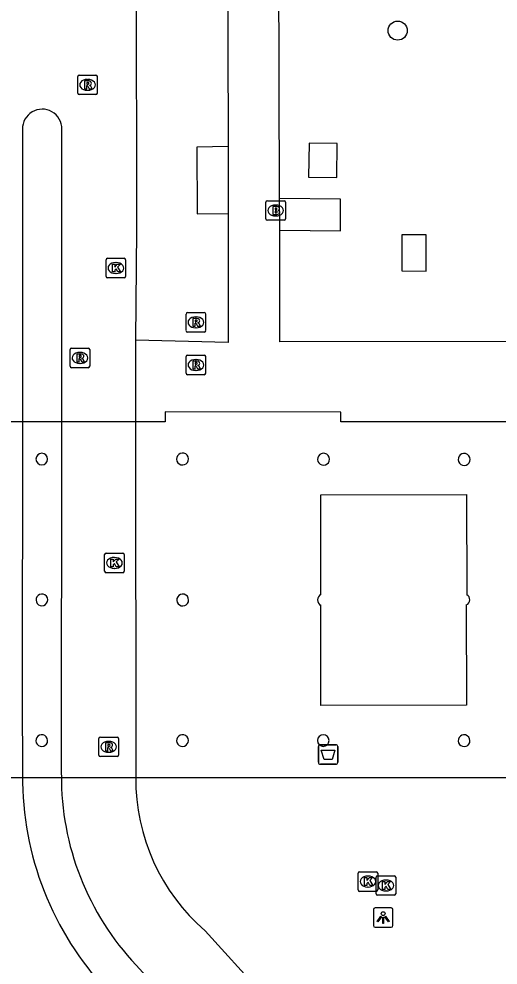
# Model space of a CAD drawing. Extents: x 161477 to 163040, y 383680 to 384868.
# Drawn here: x 162185.65 to 162210.15, y 384449.05 to 384497.44 of the extents above; entities that cross this region are included whole.
import ezdxf

# ---------------------------------------------------------------- set-up
doc = ezdxf.new("R2010")
doc.units = 0
for name, color, linetype in [('IMGEO_Afvalbak', 7, 'Continuous'), ('IMGEO_Boom', 7, 'Continuous'), ('IMGEO_Brandkraan', 7, 'Continuous'), ('IMGEO_Kolk', 7, 'Continuous'), ('IMGEO_Lichtpunt', 7, 'Continuous'), ('IMGEO_Pand', 7, 'Continuous'), ('IMGEO_Pand_overbouw', 7, 'Continuous'), ('IMGEO_Rijbaan_lokaal_open', 7, 'Continuous'), ('IMGEO_Rioolput', 7, 'Continuous'), ('IMGEO_Voetpad_gesloten', 7, 'Continuous'), ('IMGEO_Voetpad_open', 7, 'Continuous')]:
    doc.layers.add(name, color=color, linetype=linetype)

msp = doc.modelspace()

# ---------------------------------------------------------------- linework, layer by layer
at = {"layer": 'IMGEO_Afvalbak'}
for p, q in [((162200.965, 384459.42), (162200.965, 384460.22)), ((162200.965, 384460.22), (162200.965, 384459.42)), ((162201.065, 384460.32), (162201.855, 384460.32)), ((162201.855, 384460.32), (162201.065, 384460.32)), ((162201.955, 384460.22), (162201.955, 384459.42)), ((162201.955, 384459.42), (162201.955, 384460.22)), ((162201.855, 384459.32), (162201.065, 384459.32)), ((162201.065, 384459.32), (162201.855, 384459.32))]:
    msp.add_line(p, q, dxfattribs=at)
msp.add_lwpolyline([(162201.108, 384460.034), (162201.812, 384460.034), (162201.663, 384459.564), (162201.257, 384459.564), (162201.108, 384460.034)], dxfattribs=at)
for centre, start, end in [((162201.065, 384460.22), 90, 180), ((162201.065, 384460.22), 90, 180), ((162201.855, 384460.22), 0, 90), ((162201.855, 384460.22), 360, 90), ((162201.065, 384459.42), 180, 270), ((162201.065, 384459.42), 180, 270), ((162201.855, 384459.42), 270, 0), ((162201.855, 384459.42), 270, 0)]:
    msp.add_arc(centre, 0.1, start, end, dxfattribs=at)
at = {"layer": 'IMGEO_Boom'}
msp.add_circle((162205.02, 384496.84), 0.489, dxfattribs=at)
at = {"layer": 'IMGEO_Brandkraan'}
for p, q in [((162198.354, 384488.14), (162199.206, 384488.14)), ((162198.279, 384487.214), (162198.279, 384488.066)), ((162198.767, 384487.92), (162198.792, 384487.92)), ((162199.28, 384488.066), (162199.28, 384487.214)), ((162199.206, 384487.14), (162198.354, 384487.14)), ((162198.79, 384487.36), (162198.765, 384487.36))]:
    msp.add_line(p, q, dxfattribs=at)
for points in [[(162198.354, 384488.14), (162199.206, 384488.14)], [(162198.279, 384487.214), (162198.279, 384488.066)], [(162198.627, 384487.84), (162198.627, 384487.44), (162198.84, 384487.44)], [(162198.858, 384487.84), (162198.627, 384487.84)], [(162198.806, 384487.759), (162198.752, 384487.759), (162198.752, 384487.683)], [(162198.752, 384487.683), (162198.805, 384487.683)], [(162199.28, 384488.066), (162199.28, 384487.214)], [(162199.206, 384487.14), (162198.354, 384487.14)], [(162198.814, 384487.607), (162198.752, 384487.607), (162198.752, 384487.526)], [(162198.752, 384487.526), (162198.814, 384487.526)]]:
    msp.add_lwpolyline(points, dxfattribs=at)
for centre, radius, start, end in [((162198.356, 384488.064), 0.0765, 91.552, 178.448), ((162198.356, 384488.064), 0.0765, 91.552, 178.448), ((162199.204, 384488.064), 0.0765, 1.552, 88.448), ((162199.204, 384488.064), 0.0765, 1.552, 88.448), ((162198.807, 384487.721), 0.0379, 267.8285, 90.9355), ((162198.862, 384487.695), 0.145, 59.4692, 91.5367), ((162198.887, 384487.742), 0.0922, 285.5137, 58.1501), ((162198.892, 384487.55), 0.105, 301.3115, 78.989), ((162198.356, 384487.216), 0.0765, 181.552, 268.448), ((162198.356, 384487.216), 0.0765, 181.552, 268.448), ((162198.815, 384487.566), 0.0404, 269.8759, 90.5077), ((162198.846, 384487.691), 0.251, 268.6676, 293.5347), ((162199.204, 384487.216), 0.0765, 271.552, 358.448), ((162199.204, 384487.216), 0.0765, 271.552, 358.448)]:
    msp.add_arc(centre, radius, start, end, dxfattribs=at)
for centre, major_axis, ratio, start_param, end_param in [((162198.766, 384487.64), (-0.387, 0.002), 0.722429, 4.712389, 7.853982), ((162198.791, 384487.64), (-0.39, 0.002), 0.717154, 1.570796, 4.712389)]:
    msp.add_ellipse(centre, major_axis=major_axis, ratio=ratio, start_param=start_param, end_param=end_param, dxfattribs=at)
at = {"layer": 'IMGEO_Kolk'}
for p, q in [((162190.182, 384485.197), (162191.034, 384485.197)), ((162190.107, 384484.271), (162190.107, 384485.123)), ((162190.595, 384484.977), (162190.62, 384484.977)), ((162191.108, 384485.123), (162191.108, 384484.271)), ((162190.618, 384484.417), (162190.593, 384484.417)), ((162191.034, 384484.197), (162190.182, 384484.197)), ((162190.033, 384469.189), (162190.033, 384470.041)), ((162190.108, 384470.115), (162190.96, 384470.115)), ((162190.521, 384469.895), (162190.546, 384469.895)), ((162191.034, 384470.041), (162191.034, 384469.189)), ((162190.544, 384469.335), (162190.519, 384469.335)), ((162190.96, 384469.115), (162190.108, 384469.115)), ((162202.997, 384452.894), (162202.997, 384453.746)), ((162203.072, 384453.82), (162203.924, 384453.82)), ((162203.998, 384453.746), (162203.998, 384452.894)), ((162203.485, 384453.6), (162203.51, 384453.6)), ((162203.92, 384452.692), (162203.92, 384453.544)), ((162203.995, 384453.618), (162204.847, 384453.618)), ((162204.408, 384453.398), (162204.433, 384453.398)), ((162204.921, 384453.544), (162204.921, 384452.692)), ((162203.924, 384452.82), (162203.072, 384452.82)), ((162203.508, 384453.04), (162203.483, 384453.04)), ((162204.431, 384452.838), (162204.406, 384452.838)), ((162204.847, 384452.618), (162203.995, 384452.618))]:
    msp.add_line(p, q, dxfattribs=at)
for points in [[(162190.182, 384485.197), (162191.034, 384485.197)], [(162190.107, 384484.271), (162190.107, 384485.123)], [(162190.428, 384484.897), (162190.551, 384484.897), (162190.551, 384484.746), (162190.681, 384484.897), (162190.845, 384484.897), (162190.699, 384484.746), (162190.852, 384484.497), (162190.7, 384484.497), (162190.615, 384484.661), (162190.551, 384484.594), (162190.551, 384484.497), (162190.428, 384484.497), (162190.428, 384484.897)], [(162191.108, 384485.123), (162191.108, 384484.271)], [(162191.034, 384484.197), (162190.182, 384484.197)], [(162190.033, 384469.189), (162190.033, 384470.041)], [(162190.108, 384470.115), (162190.96, 384470.115)], [(162190.354, 384469.815), (162190.477, 384469.815), (162190.477, 384469.664), (162190.607, 384469.815), (162190.771, 384469.815), (162190.625, 384469.664), (162190.778, 384469.415), (162190.626, 384469.415), (162190.541, 384469.579), (162190.477, 384469.512), (162190.477, 384469.415), (162190.354, 384469.415), (162190.354, 384469.815)], [(162191.034, 384470.041), (162191.034, 384469.189)], [(162190.96, 384469.115), (162190.108, 384469.115)], [(162202.997, 384452.894), (162202.997, 384453.746)], [(162203.072, 384453.82), (162203.924, 384453.82)], [(162203.998, 384453.746), (162203.998, 384452.894)], [(162203.318, 384453.52), (162203.441, 384453.52), (162203.441, 384453.369), (162203.571, 384453.52), (162203.735, 384453.52), (162203.589, 384453.369), (162203.742, 384453.12), (162203.59, 384453.12), (162203.505, 384453.284), (162203.441, 384453.217), (162203.441, 384453.12), (162203.318, 384453.12), (162203.318, 384453.52)], [(162203.92, 384452.692), (162203.92, 384453.544)], [(162203.995, 384453.618), (162204.847, 384453.618)], [(162204.241, 384453.318), (162204.364, 384453.318), (162204.364, 384453.167), (162204.494, 384453.318), (162204.658, 384453.318), (162204.512, 384453.167), (162204.665, 384452.918), (162204.513, 384452.918), (162204.428, 384453.082), (162204.364, 384453.015), (162204.364, 384452.918), (162204.241, 384452.918), (162204.241, 384453.318)], [(162204.921, 384453.544), (162204.921, 384452.692)], [(162203.924, 384452.82), (162203.072, 384452.82)], [(162204.847, 384452.618), (162203.995, 384452.618)]]:
    msp.add_lwpolyline(points, dxfattribs=at)
for centre, start, end in [((162190.184, 384485.121), 91.552, 178.448), ((162190.184, 384485.121), 91.552, 178.448), ((162191.032, 384485.121), 1.552, 88.448), ((162191.032, 384485.121), 1.552, 88.448), ((162190.184, 384484.273), 181.552, 268.448), ((162190.184, 384484.273), 181.552, 268.448), ((162191.032, 384484.273), 271.552, 358.448), ((162191.032, 384484.273), 271.552, 358.448), ((162190.11, 384470.039), 91.552, 178.448), ((162190.11, 384470.039), 91.552, 178.448), ((162190.958, 384470.039), 1.552, 88.448), ((162190.958, 384470.039), 1.552, 88.448), ((162190.11, 384469.191), 181.552, 268.448), ((162190.11, 384469.191), 181.552, 268.448), ((162190.958, 384469.191), 271.552, 358.448), ((162190.958, 384469.191), 271.552, 358.448), ((162203.074, 384453.744), 91.552, 178.448), ((162203.074, 384453.744), 91.552, 178.448), ((162203.922, 384453.744), 1.552, 88.448), ((162203.922, 384453.744), 1.552, 88.448), ((162203.997, 384453.542), 91.552, 178.448), ((162203.997, 384453.542), 91.552, 178.448), ((162204.845, 384453.542), 1.552, 88.448), ((162204.845, 384453.542), 1.552, 88.448), ((162203.074, 384452.896), 181.552, 268.448), ((162203.074, 384452.896), 181.552, 268.448), ((162203.922, 384452.896), 271.552, 358.448), ((162203.922, 384452.896), 271.552, 358.448), ((162203.997, 384452.694), 181.552, 268.448), ((162203.997, 384452.694), 181.552, 268.448), ((162204.845, 384452.694), 271.552, 358.448), ((162204.845, 384452.694), 271.552, 358.448)]:
    msp.add_arc(centre, 0.0765, start, end, dxfattribs=at)
for centre, major_axis, ratio, start_param, end_param in [((162190.594, 384484.697), (-0.387, 0.002), 0.722429, 4.712389, 7.853982), ((162190.619, 384484.697), (-0.39, 0.002), 0.717154, 1.570796, 4.712389), ((162190.52, 384469.615), (-0.387, 0.002), 0.722429, 4.712389, 7.853982), ((162190.545, 384469.615), (-0.39, 0.002), 0.717154, 1.570796, 4.712389), ((162203.484, 384453.32), (-0.387, 0.002), 0.722429, 4.712389, 7.853982), ((162203.509, 384453.32), (-0.39, 0.002), 0.717154, 1.570796, 4.712389), ((162204.407, 384453.118), (-0.387, 0.002), 0.722429, 4.712389, 7.853982), ((162204.432, 384453.118), (-0.39, 0.002), 0.717154, 1.570796, 4.712389)]:
    msp.add_ellipse(centre, major_axis=major_axis, ratio=ratio, start_param=start_param, end_param=end_param, dxfattribs=at)
at = {"layer": 'IMGEO_Lichtpunt'}
for p, q in [((162203.777, 384451.883), (162203.777, 384451.076)), ((162203.777, 384451.883), (162203.777, 384451.076)), ((162204.679, 384451.978), (162203.871, 384451.978)), ((162204.679, 384451.978), (162203.871, 384451.978)), ((162204.773, 384451.076), (162204.773, 384451.883)), ((162204.773, 384451.076), (162204.773, 384451.883)), ((162203.871, 384450.982), (162204.679, 384450.982)), ((162203.871, 384450.982), (162204.679, 384450.982))]:
    msp.add_line(p, q, dxfattribs=at)
for points in [[(162204.151, 384451.547), (162204.19, 384451.519), (162204.002, 384451.257), (162203.964, 384451.284), (162204.151, 384451.547)], [(162204.253, 384451.499), (162204.3, 384451.499), (162204.3, 384451.177), (162204.253, 384451.177), (162204.253, 384451.499)], [(162204.363, 384451.519), (162204.401, 384451.546), (162204.588, 384451.284), (162204.549, 384451.256), (162204.363, 384451.519)]]:
    msp.add_lwpolyline(points, dxfattribs=at)
msp.add_circle((162204.276, 384451.681), 0.0994, dxfattribs=at)
for centre, start, end in [((162203.871, 384451.883), 90, 180), ((162203.871, 384451.883), 90, 180), ((162204.679, 384451.883), 0, 90), ((162204.679, 384451.883), 0, 90), ((162203.871, 384451.076), 180, 270), ((162203.871, 384451.076), 180, 270), ((162204.679, 384451.076), 270, 0), ((162204.679, 384451.076), 270, 360)]:
    msp.add_arc(centre, 0.0946, start, end, dxfattribs=at)
at = {"layer": 'IMGEO_Pand'}
for points in [[(162201.093, 384467.997), (162201.089, 384469.835), (162201.093, 384470.62), (162201.094, 384473.106), (162208.545, 384473.117)], [(162208.545, 384473.117), (162208.552, 384467.987)], [(162208.528, 384467.47), (162208.539, 384462.34), (162201.09, 384462.326), (162201.092, 384463.513), (162201.09, 384464.825), (162201.093, 384465.607), (162201.091, 384466.916), (162201.093, 384467.447)]]:
    msp.add_lwpolyline(points, dxfattribs=at)
for centre, radius, start, end in [((162186.821, 384474.927), 0.299, 89.904, 359.904), ((162186.82, 384474.926), 0.299, 359.9506, 89.8574), ((162194.019, 384474.932), 0.305, 77.1926, 359.9857), ((162194.02, 384474.933), 0.303, 359.7803, 77.3981), ((162201.228, 384474.919), 0.305, 77.1176, 0.0607), ((162201.23, 384474.92), 0.303, 359.7803, 77.3981), ((162208.418, 384474.91), 0.305, 77.1926, 359.9857), ((162208.42, 384474.911), 0.303, 359.7803, 77.3981), ((162186.823, 384467.727), 0.299, 77.0512, 359.8845), ((162186.821, 384467.725), 0.301, 0.135, 76.8007), ((162194.027, 384467.719), 0.303, 77.1064, 359.9759), ((162194.028, 384467.72), 0.302, 359.8874, 77.1949), ((162201.236, 384467.722), 0.31, 117.4617, 242.5383), ((162208.423, 384467.734), 0.284, 291.618, 63.0663), ((162186.817, 384460.529), 0.301, 77.1387, 0.0854), ((162186.816, 384460.527), 0.302, 0.3021, 76.9221), ((162194.014, 384460.532), 0.301, 77.2147, 0.0094), ((162194.015, 384460.532), 0.3, 359.9618, 77.2624), ((162201.215, 384460.531), 0.298, 90, 0), ((162201.214, 384460.53), 0.299, 0.1427, 89.8573), ((162208.417, 384460.524), 0.299, 77.2479, 0.3122), ((162208.418, 384460.525), 0.298, 0.2295, 77.3306)]:
    msp.add_arc(centre, radius, start, end, dxfattribs=at)
at = {"layer": 'IMGEO_Pand_overbouw'}
for points in [[(162202.106, 384477.334), (162193.126, 384477.34), (162193.123, 384476.836), (162177.24, 384476.829), (162176.932, 384476.52), (162176.934, 384475.59), (162175.962, 384475.593), (162175.972, 384473.136), (162179.767, 384473.141), (162179.771, 384468.009)], [(162177.212, 384458.635), (162210.812, 384458.635), (162211.119, 384458.941), (162211.118, 384459.864), (162215.959, 384459.845), (162217.617, 384461.449), (162217.685, 384461.581), (162217.626, 384461.865), (162216.208, 384461.867), (162216.193, 384461.138), (162212.072, 384461.138), (162212.086, 384475.584), (162211.138, 384475.576), (162211.122, 384476.535), (162210.816, 384476.831), (162202.111, 384476.834), (162202.106, 384477.334)], [(162201.093, 384467.997), (162201.094, 384473.106), (162208.545, 384473.117)], [(162208.545, 384473.117), (162208.552, 384467.987)], [(162208.528, 384467.47), (162208.539, 384462.34), (162201.09, 384462.326), (162201.093, 384467.447)]]:
    msp.add_lwpolyline(points, dxfattribs=at)
for centre, radius, start, end in [((162201.237, 384467.722), 0.31, 117.5889, 242.4111), ((162208.423, 384467.734), 0.284, 291.618, 63.0663)]:
    msp.add_arc(centre, radius, start, end, dxfattribs=at)
at = {"layer": 'IMGEO_Rijbaan_lokaal_open'}
for points in [[(162191.652, 384501.879), (162191.653, 384500), (162191.664, 384486.643), (162191.62, 384481.004)], [(162185.833, 384491.796), (162185.825, 384476.833), (162185.817, 384462.772), (162185.831, 384458.765)], [(162187.823, 384458.77), (162187.837, 384476.834), (162187.848, 384491.809)], [(162191.62, 384481.004), (162191.615, 384478.492), (162191.616, 384476.835), (162191.623, 384458.634)], [(162195.17, 384450.807), (162212.249, 384431.988), (162213.257, 384430.886)], [(162199.741, 384440.153), (162191.642, 384449.049)]]:
    msp.add_lwpolyline(points, dxfattribs=at)
for centre, radius, start, end in [((162186.84, 384491.814), 1.008, 359.6913, 181.048), ((162201.79, 384458.668), 15.959, 179.651, 223.2097), ((162201.85, 384458.67), 14.028, 179.5923, 223.3035), ((162201.885, 384458.567), 10.263, 179.6283, 229.1294), ((162204.001, 384459.978), 22.305, 205.7839, 220.7074)]:
    msp.add_arc(centre, radius, start, end, dxfattribs=at)
at = {"layer": 'IMGEO_Rioolput'}
for p, q in [((162188.659, 384493.639), (162188.659, 384494.491)), ((162188.734, 384494.565), (162189.586, 384494.565)), ((162189.66, 384494.491), (162189.66, 384493.639)), ((162189.147, 384494.345), (162189.172, 384494.345)), ((162189.586, 384493.565), (162188.734, 384493.565)), ((162189.17, 384493.785), (162189.145, 384493.785)), ((162194.199, 384481.494), (162194.199, 384482.346)), ((162194.274, 384482.42), (162195.126, 384482.42)), ((162195.2, 384482.346), (162195.2, 384481.494)), ((162194.687, 384482.2), (162194.712, 384482.2)), ((162195.126, 384481.42), (162194.274, 384481.42)), ((162194.71, 384481.64), (162194.685, 384481.64)), ((162188.269, 384479.674), (162188.269, 384480.526)), ((162188.344, 384480.6), (162189.196, 384480.6)), ((162188.757, 384480.38), (162188.782, 384480.38)), ((162189.27, 384480.526), (162189.27, 384479.674)), ((162194.199, 384479.314), (162194.199, 384480.166)), ((162194.274, 384480.24), (162195.126, 384480.24)), ((162194.687, 384480.02), (162194.712, 384480.02)), ((162195.2, 384480.166), (162195.2, 384479.314)), ((162189.196, 384479.6), (162188.344, 384479.6)), ((162188.78, 384479.82), (162188.755, 384479.82)), ((162194.71, 384479.46), (162194.685, 384479.46)), ((162195.126, 384479.24), (162194.274, 384479.24)), ((162189.739, 384459.784), (162189.739, 384460.636)), ((162189.814, 384460.71), (162190.666, 384460.71)), ((162190.74, 384460.636), (162190.74, 384459.784)), ((162190.227, 384460.49), (162190.252, 384460.49)), ((162190.666, 384459.71), (162189.814, 384459.71)), ((162190.25, 384459.93), (162190.225, 384459.93))]:
    msp.add_line(p, q, dxfattribs=at)
for points in [[(162188.659, 384493.639), (162188.659, 384494.491)], [(162188.734, 384494.565), (162189.586, 384494.565)], [(162189.66, 384494.491), (162189.66, 384493.639)], [(162189.248, 384494.263), (162188.996, 384494.265), (162188.996, 384493.865)], [(162188.996, 384493.865), (162189.12, 384493.865), (162189.12, 384494.027), (162189.131, 384494.027)], [(162189.174, 384494.184), (162189.12, 384494.184), (162189.12, 384494.103)], [(162189.12, 384494.103), (162189.172, 384494.103)], [(162189.178, 384493.998), (162189.249, 384493.865), (162189.389, 384493.865), (162189.324, 384493.991)], [(162189.586, 384493.565), (162188.734, 384493.565)], [(162194.199, 384481.494), (162194.199, 384482.346)], [(162194.274, 384482.42), (162195.126, 384482.42)], [(162195.2, 384482.346), (162195.2, 384481.494)], [(162194.788, 384482.118), (162194.536, 384482.12), (162194.536, 384481.72)], [(162194.536, 384481.72), (162194.66, 384481.72), (162194.66, 384481.882), (162194.671, 384481.882)], [(162194.714, 384482.039), (162194.66, 384482.039), (162194.66, 384481.958)], [(162194.66, 384481.958), (162194.712, 384481.958)], [(162194.718, 384481.853), (162194.789, 384481.72), (162194.929, 384481.72), (162194.864, 384481.846)], [(162195.126, 384481.42), (162194.274, 384481.42)], [(162188.269, 384479.674), (162188.269, 384480.526)], [(162188.344, 384480.6), (162189.196, 384480.6)], [(162189.27, 384480.526), (162189.27, 384479.674)], [(162188.858, 384480.298), (162188.606, 384480.3), (162188.606, 384479.9)], [(162188.606, 384479.9), (162188.73, 384479.9), (162188.73, 384480.062), (162188.741, 384480.062)], [(162188.784, 384480.219), (162188.73, 384480.219), (162188.73, 384480.138)], [(162188.73, 384480.138), (162188.782, 384480.138)], [(162188.788, 384480.033), (162188.859, 384479.9), (162188.999, 384479.9), (162188.934, 384480.026)], [(162194.199, 384479.314), (162194.199, 384480.166)], [(162194.274, 384480.24), (162195.126, 384480.24)], [(162194.788, 384479.938), (162194.536, 384479.94), (162194.536, 384479.54)], [(162195.2, 384480.166), (162195.2, 384479.314)], [(162189.196, 384479.6), (162188.344, 384479.6)], [(162194.536, 384479.54), (162194.66, 384479.54), (162194.66, 384479.702), (162194.671, 384479.702)], [(162194.714, 384479.859), (162194.66, 384479.859), (162194.66, 384479.778)], [(162194.66, 384479.778), (162194.712, 384479.778)], [(162194.718, 384479.673), (162194.789, 384479.54), (162194.929, 384479.54), (162194.864, 384479.666)], [(162195.126, 384479.24), (162194.274, 384479.24)], [(162189.739, 384459.784), (162189.739, 384460.636)], [(162189.814, 384460.71), (162190.666, 384460.71)], [(162190.74, 384460.636), (162190.74, 384459.784)], [(162190.328, 384460.408), (162190.076, 384460.41), (162190.076, 384460.01)], [(162190.076, 384460.01), (162190.2, 384460.01), (162190.2, 384460.172), (162190.211, 384460.172)], [(162190.254, 384460.329), (162190.2, 384460.329), (162190.2, 384460.248)], [(162190.2, 384460.248), (162190.252, 384460.248)], [(162190.258, 384460.143), (162190.329, 384460.01), (162190.469, 384460.01), (162190.404, 384460.136)], [(162190.666, 384459.71), (162189.814, 384459.71)]]:
    msp.add_lwpolyline(points, dxfattribs=at)
for centre, radius, start, end in [((162188.736, 384494.489), 0.0765, 91.552, 178.448), ((162188.736, 384494.489), 0.0765, 91.552, 178.448), ((162189.584, 384494.489), 0.0765, 1.552, 88.448), ((162189.584, 384494.489), 0.0765, 1.552, 88.448), ((162189.13, 384493.974), 0.0533, 26.0293, 88.6989), ((162189.156, 384494.292), 0.19, 274.7715, 282.9687), ((162189.18, 384494.088), 0.0964, 77.0061, 93.1865), ((162189.194, 384494.145), 0.0378, 276.6634, 79.6772), ((162189.247, 384494.153), 0.109, 350.3612, 89.416), ((162189.245, 384494.153), 0.112, 277.5842, 350.9817), ((162189.229, 384493.938), 0.108, 29.5134, 73.7905), ((162188.736, 384493.641), 0.0765, 181.552, 268.448), ((162188.736, 384493.641), 0.0765, 181.552, 268.448), ((162189.584, 384493.641), 0.0765, 271.552, 358.448), ((162189.584, 384493.641), 0.0765, 271.552, 358.448), ((162194.276, 384482.344), 0.0765, 91.552, 178.448), ((162194.276, 384482.344), 0.0765, 91.552, 178.448), ((162195.124, 384482.344), 0.0765, 1.552, 88.448), ((162195.124, 384482.344), 0.0765, 1.552, 88.448), ((162194.67, 384481.829), 0.0533, 26.0293, 88.6989), ((162194.696, 384482.147), 0.19, 274.7715, 282.9687), ((162194.72, 384481.943), 0.0964, 77.0061, 93.1865), ((162194.734, 384482), 0.0378, 276.6634, 79.6772), ((162194.787, 384482.008), 0.109, 350.3612, 89.416), ((162194.785, 384482.008), 0.112, 277.5842, 350.9817), ((162194.769, 384481.793), 0.108, 29.5134, 73.7905), ((162194.276, 384481.496), 0.0765, 181.552, 268.448), ((162194.276, 384481.496), 0.0765, 181.552, 268.448), ((162195.124, 384481.496), 0.0765, 271.552, 358.448), ((162195.124, 384481.496), 0.0765, 271.552, 358.448), ((162188.346, 384480.524), 0.0765, 91.552, 178.448), ((162188.346, 384480.524), 0.0765, 91.552, 178.448), ((162189.194, 384480.524), 0.0765, 1.552, 88.448), ((162189.194, 384480.524), 0.0765, 1.552, 88.448), ((162188.74, 384480.009), 0.0533, 26.0293, 88.6989), ((162188.766, 384480.327), 0.19, 274.7715, 282.9687), ((162188.79, 384480.123), 0.0964, 77.0061, 93.1865), ((162188.804, 384480.18), 0.0378, 276.6634, 79.6772), ((162188.857, 384480.188), 0.109, 350.3612, 89.416), ((162188.855, 384480.188), 0.112, 277.5842, 350.9817), ((162188.839, 384479.973), 0.108, 29.5134, 73.7905), ((162194.276, 384480.164), 0.0765, 91.552, 178.448), ((162194.276, 384480.164), 0.0765, 91.552, 178.448), ((162194.787, 384479.828), 0.109, 350.3612, 89.416), ((162195.124, 384480.164), 0.0765, 1.552, 88.448), ((162195.124, 384480.164), 0.0765, 1.552, 88.448), ((162188.346, 384479.676), 0.0765, 181.552, 268.448), ((162188.346, 384479.676), 0.0765, 181.552, 268.448), ((162189.194, 384479.676), 0.0765, 271.552, 358.448), ((162189.194, 384479.676), 0.0765, 271.552, 358.448), ((162194.67, 384479.649), 0.0533, 26.0293, 88.6989), ((162194.696, 384479.967), 0.19, 274.7715, 282.9687), ((162194.72, 384479.763), 0.0964, 77.0061, 93.1865), ((162194.734, 384479.82), 0.0378, 276.6634, 79.6772), ((162194.785, 384479.828), 0.112, 277.5842, 350.9817), ((162194.769, 384479.613), 0.108, 29.5134, 73.7905), ((162194.276, 384479.316), 0.0765, 181.552, 268.448), ((162194.276, 384479.316), 0.0765, 181.552, 268.448), ((162195.124, 384479.316), 0.0765, 271.552, 358.448), ((162195.124, 384479.316), 0.0765, 271.552, 358.448), ((162189.816, 384460.634), 0.0765, 91.552, 178.448), ((162189.816, 384460.634), 0.0765, 91.552, 178.448), ((162190.664, 384460.634), 0.0765, 1.552, 88.448), ((162190.664, 384460.634), 0.0765, 1.552, 88.448), ((162190.21, 384460.119), 0.0533, 26.0293, 88.6989), ((162190.236, 384460.437), 0.19, 274.7715, 282.9687), ((162190.26, 384460.233), 0.0964, 77.0061, 93.1865), ((162190.274, 384460.29), 0.0378, 276.6634, 79.6772), ((162190.327, 384460.298), 0.109, 350.3612, 89.416), ((162190.325, 384460.298), 0.112, 277.5842, 350.9817), ((162190.309, 384460.083), 0.108, 29.5134, 73.7905), ((162189.816, 384459.786), 0.0765, 181.552, 268.448), ((162189.816, 384459.786), 0.0765, 181.552, 268.448), ((162190.664, 384459.786), 0.0765, 271.552, 358.448), ((162190.664, 384459.786), 0.0765, 271.552, 358.448)]:
    msp.add_arc(centre, radius, start, end, dxfattribs=at)
for centre, major_axis, ratio, start_param, end_param in [((162189.146, 384494.065), (-0.387, 0.002), 0.722429, 4.712389, 7.853982), ((162189.171, 384494.065), (-0.39, 0.002), 0.717154, 1.570796, 4.712389), ((162194.686, 384481.92), (-0.387, 0.002), 0.722429, 4.712389, 7.853982), ((162194.711, 384481.92), (-0.39, 0.002), 0.717154, 1.570796, 4.712389), ((162188.756, 384480.1), (-0.387, 0.002), 0.722429, 4.712389, 7.853982), ((162188.781, 384480.1), (-0.39, 0.002), 0.717154, 1.570796, 4.712389), ((162194.686, 384479.74), (-0.387, 0.002), 0.722429, 4.712389, 7.853982), ((162194.711, 384479.74), (-0.39, 0.002), 0.717154, 1.570796, 4.712389), ((162190.226, 384460.21), (-0.387, 0.002), 0.722429, 4.712389, 7.853982), ((162190.251, 384460.21), (-0.39, 0.002), 0.717154, 1.570796, 4.712389)]:
    msp.add_ellipse(centre, major_axis=major_axis, ratio=ratio, start_param=start_param, end_param=end_param, dxfattribs=at)
at = {"layer": 'IMGEO_Voetpad_gesloten'}
for points in [[(162201.93, 384491.062), (162200.49, 384491.082), (162200.466, 384489.352), (162201.906, 384489.332), (162201.93, 384491.062)], [(162206.472, 384486.393), (162205.232, 384486.395), (162205.229, 384484.547), (162206.469, 384484.545), (162206.472, 384486.393)]]:
    msp.add_lwpolyline(points, dxfattribs=at)
at = {"layer": 'IMGEO_Voetpad_open'}
for points in [[(162198.983, 384488.261), (162198.882, 384518.283), (162206.457, 384518.291)], [(162196.311, 384501.849), (162196.344, 384490.911)], [(162196.344, 384490.911), (162194.744, 384490.887), (162194.758, 384487.469), (162196.358, 384487.493)], [(162196.344, 384490.911), (162196.358, 384487.493)], [(162198.988, 384486.63), (162198.983, 384488.261)], [(162198.988, 384486.63), (162202.103, 384486.593), (162202.098, 384488.225), (162198.983, 384488.261)], [(162196.358, 384487.493), (162196.358, 384485.123), (162196.358, 384480.886), (162191.62, 384481.004)], [(162214.89, 384479.829), (162214.879, 384480.935), (162198.991, 384480.927), (162198.988, 384486.63)]]:
    msp.add_lwpolyline(points, dxfattribs=at)

doc.saveas('drawing.dxf')
